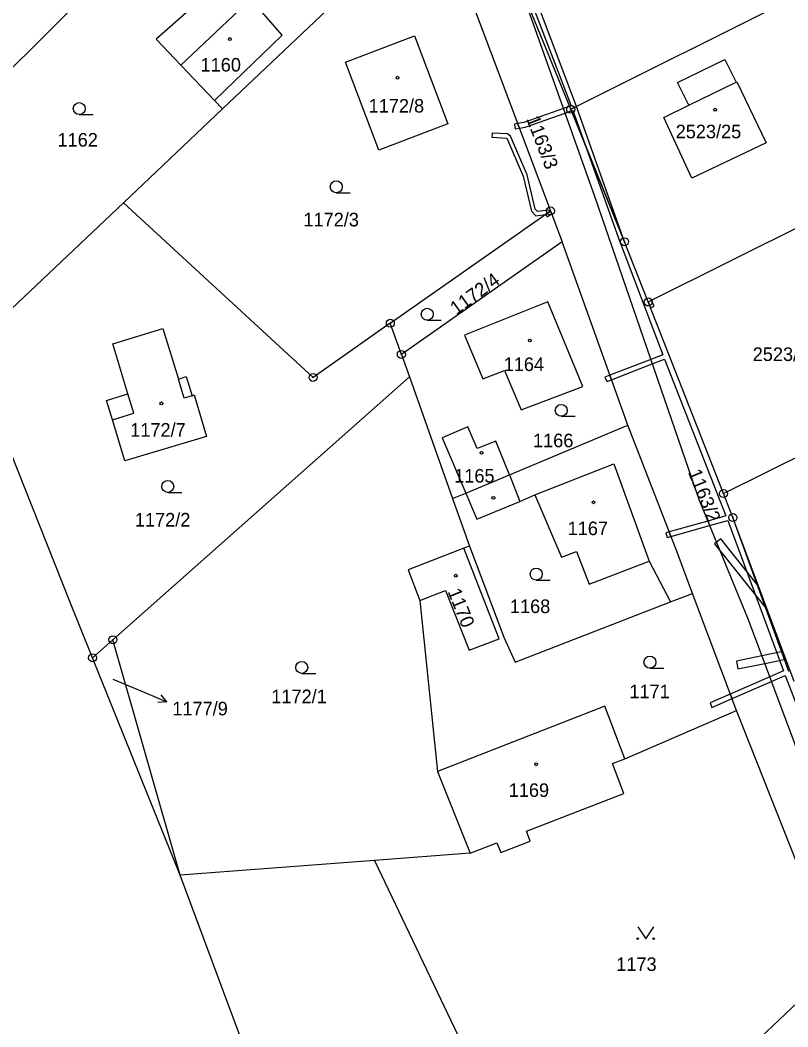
# Model space of a CAD drawing. Extents: x -562167 to -556918, y -1077891 to -1070763.
# Drawn here: x -559427.6 to -559331.5, y -1074790.1 to -1074664.1 of the extents above; entities that cross this region are included whole.
import ezdxf

# ---------------------------------------------------------------- set-up
doc = ezdxf.new("R2010")
doc.units = 0
for name, color, linetype in [('Hranice parcel', 7, 'Continuous'), ('Parcelní čísla', 7, 'Continuous'), ('Pop  PČ popisy', 7, 'Continuous'), ('Vnitřní kresba', 7, 'Continuous'), ('Věcná břemena k části', 7, 'Continuous'), ('Značky bodu BP', 7, 'Continuous'), ('Značky budov', 7, 'Continuous'), ('Značky kultur', 7, 'Continuous')]:
    doc.layers.add(name, color=color, linetype=linetype)

msp = doc.modelspace()

# ---------------------------------------------------------------- linework, layer by layer
at = {"layer": 'Hranice parcel'}
for p, q in [((-559374.48, -1074652.66), (-559361.21, -1074687.95)), ((-559358.68, -1074675.22), (-559320.83, -1074656.31)), ((-559358.68, -1074675.22), (-559365.76, -1074657.82)), ((-559407.49, -1074669.71), (-559403.3, -1074674.11)), ((-559403.3, -1074674.11), (-559402.29, -1074675.17)), ((-559414.71, -1074686.93), (-559402.29, -1074675.17)), ((-559348.96, -1074699.36), (-559310.86, -1074680.32)), ((-559428.73, -1074700.22), (-559414.71, -1074686.93)), ((-559381.27, -1074702.02), (-559361.21, -1074687.95)), ((-559361.21, -1074687.95), (-559359.76, -1074691.81)), ((-559359.76, -1074691.81), (-559379.89, -1074705.93)), ((-559351.53, -1074714.8), (-559359.76, -1074691.81)), ((-559339.54, -1074723.36), (-559348.96, -1074699.36)), ((-559379.89, -1074705.93), (-559381.27, -1074702.02)), ((-559339.54, -1074723.36), (-559300.98, -1074704.09)), ((-559379.89, -1074705.93), (-559378.87, -1074708.75)), ((-559378.87, -1074708.75), (-559416.01, -1074741.66)), ((-559378.87, -1074708.75), (-559373.47, -1074723.98)), ((-559366.36, -1074721.02), (-559351.53, -1074714.8)), ((-559371.81, -1074723.29), (-559366.36, -1074721.02)), ((-559373.47, -1074723.98), (-559371.81, -1074723.29)), ((-559373.47, -1074723.98), (-559371.36, -1074729.93)), ((-559371.36, -1074729.93), (-559372.06, -1074730.21)), ((-559346.18, -1074736.92), (-559343.42, -1074735.85)), ((-559337.91, -1074750.54), (-559343.42, -1074735.85)), ((-559418.56, -1074743.92), (-559421.4, -1074736.87)), ((-559377.57, -1074736.76), (-559375.36, -1074758.18)), ((-559418.56, -1074743.92), (-559416.01, -1074741.66)), ((-559407.61, -1074771.15), (-559416.01, -1074741.66)), ((-559407.61, -1074771.15), (-559418.56, -1074743.92)), ((-559351.88, -1074756.57), (-559337.91, -1074750.54)), ((-559325.32, -1074782.39), (-559337.91, -1074750.54)), ((-559375.36, -1074758.18), (-559371.27, -1074768.39)), ((-559383.24, -1074769.3), (-559407.61, -1074771.15)), ((-559371.27, -1074768.39), (-559383.24, -1074769.3)), ((-559383.24, -1074769.3), (-559360.92, -1074816.13)), ((-559383.09, -1074836.85), (-559407.61, -1074771.15)), ((-559360.92, -1074816.13), (-559325.32, -1074782.39))]:
    msp.add_line(p, q, dxfattribs=at)
for points in [[(-559384.79, -1074627.09), (-559413.15, -1074654.63), (-559441.43, -1074682.68)], [(-559402.29, -1074675.17), (-559377.65, -1074651.82), (-559374.48, -1074652.66)], [(-559395.13, -1074652.79), (-559410.59, -1074666.46), (-559407.49, -1074669.71)], [(-559365.76, -1074657.82), (-559355.68, -1074686.11), (-559342.59, -1074724.17), (-559336.43, -1074739.14), (-559321.71, -1074778.51)], [(-559403.3, -1074674.11), (-559394.82, -1074665.93), (-559398.76, -1074661.38), (-559407.49, -1074669.71)], [(-559378.26, -1074666.04), (-559374.07, -1074677.06), (-559382.69, -1074680.33), (-559386.88, -1074669.32), (-559378.26, -1074666.04)], [(-559345.3, -1074671.88), (-559339.37, -1074668.97), (-559337.97, -1074671.82), (-559337.86, -1074671.77), (-559334.21, -1074679.43), (-559343.51, -1074683.85), (-559347.01, -1074676.26), (-559343.89, -1074674.73), (-559345.3, -1074671.88)], [(-559348.96, -1074699.36), (-559351.92, -1074691.81), (-559358.68, -1074675.22)], [(-559381.27, -1074702.02), (-559390.95, -1074708.81), (-559414.71, -1074686.93)], [(-559369.67, -1074708.98), (-559366.96, -1074707.92), (-559364.88, -1074712.88), (-559357.16, -1074709.93), (-559361.55, -1074699.35), (-559371.98, -1074703.51), (-559369.67, -1074708.98)], [(-559406.1, -1074711.11), (-559405.83, -1074711), (-559404.28, -1074716.2), (-559414.52, -1074719.27), (-559416.09, -1074714.1), (-559416.82, -1074711.68), (-559414.14, -1074710.87), (-559416.04, -1074704.58), (-559409.75, -1074702.68), (-559407.82, -1074709.01), (-559406.83, -1074708.71), (-559406.1, -1074711.11)], [(-559421.4, -1074736.87), (-559430.8, -1074713.29), (-559433.82, -1074706.73)], [(-559366.36, -1074721.02), (-559368.06, -1074716.78), (-559370.4, -1074717.71), (-559371.58, -1074714.99), (-559374.77, -1074716.38), (-559371.81, -1074723.29)], [(-559343.42, -1074735.85), (-559345.35, -1074730.7), (-559351.53, -1074714.8)], [(-559371.81, -1074723.29), (-559370.42, -1074726.54), (-559365.04, -1074724.33), (-559363.15, -1074723.52), (-559359.82, -1074731.32), (-559357.94, -1074730.6), (-559356.36, -1074734.71), (-559348.85, -1074731.82), (-559346.18, -1074736.92)], [(-559330.7, -1074746.89), (-559338.36, -1074726.36), (-559339.54, -1074723.36)], [(-559372.06, -1074730.21), (-559379.05, -1074732.92), (-559377.57, -1074736.76)], [(-559377.57, -1074736.76), (-559374.34, -1074735.5), (-559371.38, -1074742.98), (-559367.62, -1074741.55), (-559372.06, -1074730.21)], [(-559371.36, -1074729.93), (-559367.06, -1074741.33), (-559365.64, -1074744.47), (-559346.18, -1074736.92)], [(-559351.88, -1074756.57), (-559354.41, -1074749.99), (-559375.36, -1074758.18)], [(-559371.27, -1074768.39), (-559367.92, -1074767.09), (-559367.44, -1074768.31), (-559363.74, -1074766.87), (-559364.22, -1074765.65), (-559352.01, -1074760.91), (-559353.44, -1074757.17), (-559351.88, -1074756.57)]]:
    msp.add_lwpolyline(points, dxfattribs=at)
at = {"layer": 'Pop  PČ popisy'}
for p, q in [((-559416.03, -1074746.58), (-559412.03, -1074748.26)), ((-559412.03, -1074748.26), (-559409.27, -1074749.43)), ((-559409.27, -1074749.43), (-559409.99, -1074748.58)), ((-559409.27, -1074749.43), (-559410.39, -1074749.5))]:
    msp.add_line(p, q, dxfattribs=at)
at = {"layer": 'Vnitřní kresba'}
for p, q in [((-559343.89, -1074674.73), (-559337.97, -1074671.82)), ((-559407.09, -1074711.39), (-559407.82, -1074709.01)), ((-559413.41, -1074713.3), (-559414.14, -1074710.87)), ((-559406.1, -1074711.11), (-559407.09, -1074711.39)), ((-559416.09, -1074714.1), (-559413.41, -1074713.3)), ((-559363.15, -1074723.52), (-559353.26, -1074719.61)), ((-559353.26, -1074719.61), (-559348.85, -1074731.82)), ((-559366.36, -1074721.02), (-559365.04, -1074724.33))]:
    msp.add_line(p, q, dxfattribs=at)
at = {"layer": 'Věcná břemena k části'}
for points in [[(-559358.82, -1074674.87), (-559358.68, -1074675.22), (-559357.95, -1074674.86), (-559366.8, -1074651.4), (-559367.48, -1074651.74), (-559358.62, -1074674.8)], [(-559358.6, -1074675.42), (-559358.68, -1074675.22), (-559358.82, -1074674.87), (-559359.59, -1074675.14), (-559364.53, -1074676.86), (-559365.33, -1074677), (-559365.11, -1074677.57), (-559364.38, -1074677.45), (-559359.39, -1074675.7)], [(-559357.95, -1074674.86), (-559358.68, -1074675.22), (-559358.6, -1074675.42), (-559358.41, -1074675.36), (-559356.91, -1074679.56), (-559351.92, -1074691.81)], [(-559365.11, -1074677.57), (-559365.33, -1074677), (-559365.73, -1074677.07), (-559365.63, -1074677.66)], [(-559368.54, -1074678.72), (-559366.69, -1074678.86), (-559364.62, -1074683.59), (-559363.57, -1074687.97), (-559363.03, -1074688.58), (-559361.85, -1074688.4), (-559361.21, -1074687.95), (-559361.49, -1074687.84), (-559362.83, -1074688.04), (-559363.11, -1074687.73), (-559364.14, -1074683.43), (-559366.21, -1074678.59), (-559366.59, -1074678.3), (-559368.52, -1074678.23)], [(-559361.61, -1074688.68), (-559361.07, -1074688.31), (-559361.21, -1074687.95), (-559361.85, -1074688.4)], [(-559348.67, -1074700.09), (-559348.24, -1074699.9), (-559348.57, -1074699.17), (-559348.96, -1074699.36)], [(-559353.57, -1074709.1), (-559353.77, -1074708.53), (-559354.39, -1074708.77), (-559354.17, -1074709.33)], [(-559346.13, -1074728.71), (-559346.34, -1074728.14), (-559346.75, -1074728.26), (-559346.59, -1074728.84)], [(-559340, -1074730.47), (-559334.03, -1074737.96), (-559335.16, -1074734.94), (-559339.87, -1074729.03), (-559340.41, -1074729.46), (-559340.65, -1074729.65)], [(-559334.73, -1074743.68), (-559337.93, -1074744.34), (-559337.73, -1074745.32), (-559334.38, -1074744.63), (-559331.75, -1074744.09), (-559332.1, -1074743.14)], [(-559338.47, -1074749.03), (-559338.69, -1074748.47), (-559341.22, -1074749.58), (-559340.99, -1074750.13)]]:
    msp.add_lwpolyline(points, close=True, dxfattribs=at)
msp.add_lwpolyline([(-559331.36, -1074745.63), (-559338.36, -1074726.36), (-559339.54, -1074723.36), (-559348.96, -1074699.36), (-559351.92, -1074691.81), (-559356.91, -1074679.56), (-559352.69, -1074691.38), (-559347.14, -1074705.96), (-559348.65, -1074706.55), (-559353.77, -1074708.53), (-559353.57, -1074709.1), (-559348.46, -1074707.12), (-559346.92, -1074706.52), (-559339.23, -1074726.15), (-559341.51, -1074726.79), (-559346.34, -1074728.14), (-559346.13, -1074728.71), (-559341.28, -1074727.35), (-559339.01, -1074726.72), (-559332.02, -1074745.57), (-559333.74, -1074746.32), (-559338.69, -1074748.47), (-559338.47, -1074749.03), (-559333.53, -1074746.88), (-559331.81, -1074746.13), (-559320.56, -1074775.21)], dxfattribs=at)
at = {"layer": 'Značky bodu BP'}
for centre, radius in [((-559358.68, -1074675.22), 0.5), ((-559358.68, -1074675.22), 0.0303), ((-559361.21, -1074687.95), 0.5), ((-559361.21, -1074687.95), 0.0303), ((-559351.92, -1074691.81), 0.5), ((-559351.92, -1074691.81), 0.0303), ((-559348.96, -1074699.36), 0.5), ((-559348.96, -1074699.36), 0.0303), ((-559381.27, -1074702.02), 0.5), ((-559381.27, -1074702.02), 0.0303), ((-559379.89, -1074705.93), 0.5), ((-559379.89, -1074705.93), 0.0303), ((-559390.95, -1074708.81), 0.5), ((-559390.95, -1074708.81), 0.0303), ((-559339.54, -1074723.36), 0.5), ((-559339.54, -1074723.36), 0.0303), ((-559338.36, -1074726.36), 0.5), ((-559338.36, -1074726.36), 0.0303), ((-559416.01, -1074741.66), 0.5), ((-559416.01, -1074741.66), 0.0303), ((-559418.56, -1074743.92), 0.5), ((-559418.56, -1074743.92), 0.0303)]:
    msp.add_circle(centre, radius, dxfattribs=at)
at = {"layer": 'Značky budov'}
for centre in [(-559401.38, -1074666.43), (-559380.37, -1074671.27), (-559340.57, -1074675.28), (-559363.8, -1074704.19), (-559409.95, -1074712.06), (-559369.86, -1074718.26), (-559368.36, -1074723.88), (-559355.82, -1074724.45), (-559373.06, -1074733.64), (-559362.99, -1074757.26)]:
    msp.add_circle(centre, 0.175, dxfattribs=at)
at = {"layer": 'Značky kultur'}
for p, q in [((-559420.23, -1074675.89), (-559418.48, -1074675.89)), ((-559388.04, -1074685.68), (-559386.29, -1074685.68)), ((-559376.65, -1074701.65), (-559374.9, -1074701.65)), ((-559359.86, -1074713.68), (-559358.11, -1074713.68)), ((-559409.15, -1074723.2), (-559407.4, -1074723.2)), ((-559363, -1074734.19), (-559361.25, -1074734.19)), ((-559348.75, -1074745.22), (-559347, -1074745.22)), ((-559392.37, -1074745.87), (-559390.62, -1074745.87))]:
    msp.add_line(p, q, dxfattribs=at)
msp.add_lwpolyline([(-559350.28, -1074777.61), (-559349.28, -1074779.11), (-559348.28, -1074777.61)], dxfattribs=at)
for centre, radius in [((-559420.23, -1074675.14), 0.75), ((-559388.04, -1074684.93), 0.75), ((-559376.65, -1074700.9), 0.75), ((-559359.86, -1074712.93), 0.75), ((-559409.15, -1074722.45), 0.75), ((-559363, -1074733.44), 0.75), ((-559348.75, -1074744.47), 0.75), ((-559392.37, -1074745.12), 0.75), ((-559350.28, -1074779.11), 0.1), ((-559348.28, -1074779.11), 0.1)]:
    msp.add_circle(centre, radius, dxfattribs=at)

# ---------------------------------------------------------------- texts
at = {"layer": 'Parcelní čísla'}
for s, p in [('1160', (-559405.04, -1074670.5)), ('1172/8', (-559383.99, -1074675.64)), ('2523/25', (-559345.53, -1074678.86)), ('1162', (-559422.96, -1074679.9)), ('1172/3', (-559392.16, -1074689.89)), ('2523/20', (-559335.88, -1074706.75)), ('1164', (-559367.07, -1074708.01)), ('1172/7', (-559413.85, -1074716.23)), ('1166', (-559363.4, -1074717.55)), ('1165', (-559373.27, -1074721.98)), ('1172/2', (-559413.27, -1074727.48)), ('1167', (-559359.06, -1074728.56)), ('1168', (-559366.29, -1074738.32)), ('1172/1', (-559396.18, -1074749.61)), ('1171', (-559351.33, -1074748.99)), ('1177/9', (-559408.58, -1074751.13)), ('1169', (-559366.44, -1074761.35)), ('1173', (-559352.97, -1074783.14))]:
    msp.add_text(s, height=1.7, dxfattribs=at).set_placement(p)
for s, rotation, p in [('1163/3', 291, (-559364.26, -1074676.41)), ('1172/4', 36, (-559373.01, -1074701.05)), ('1163/2', 292, (-559344.01, -1074720.68)), ('1170', 292, (-559374.12, -1074735.62))]:
    msp.add_text(s, height=1.7, rotation=rotation, dxfattribs=at).set_placement(p)

doc.saveas('drawing.dxf')
